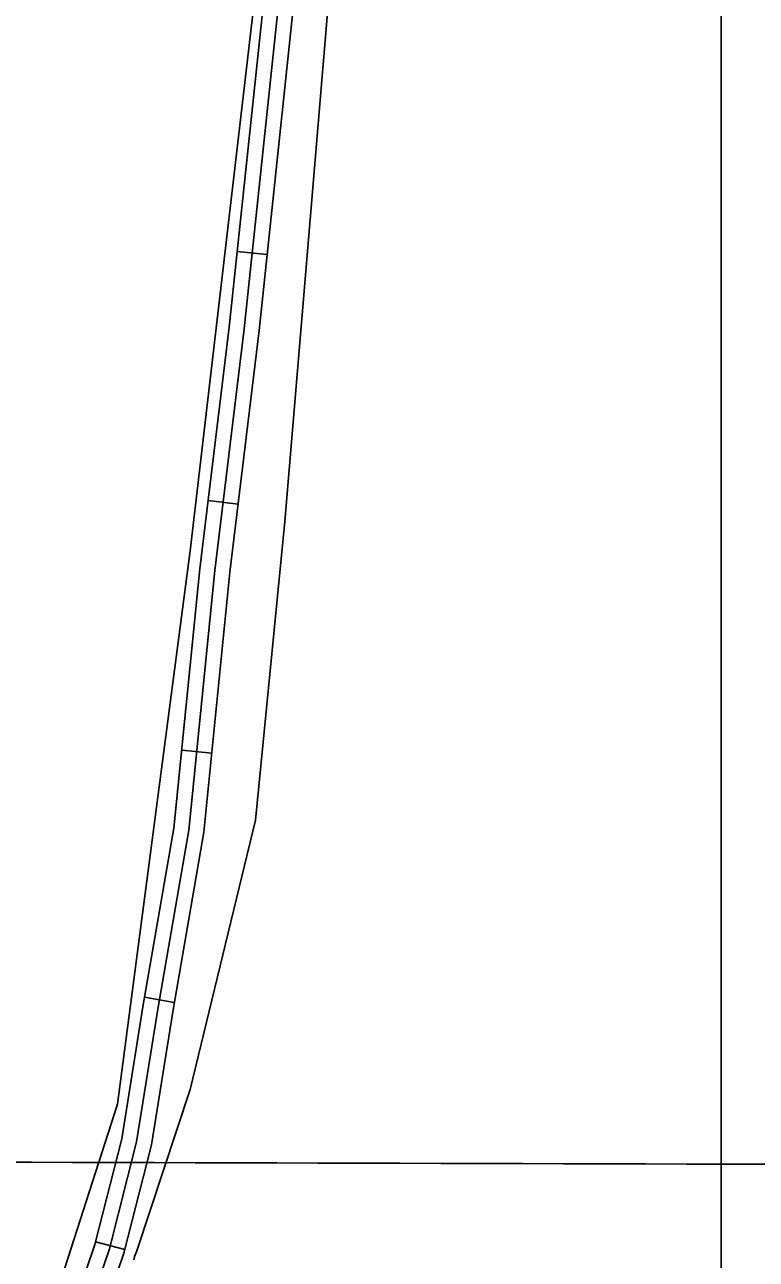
# Model space of a CAD drawing. Extents: x 3177385 to 3215275, y 903885 to 929304.
# Drawn here: x 3184102 to 3184831, y 915297 to 916526 of the extents above; entities that cross this region are included whole.
import ezdxf

# ---------------------------------------------------------------- set-up
doc = ezdxf.new("R2010")
doc.units = 0
for name, color, linetype in [('V-GRID-MAJR', 7, 'Continuous'), ('V-ROAD-CNTR', 7, 'Continuous'), ('V-SITE-VEGE', 7, 'Continuous')]:
    doc.layers.add(name, color=color, linetype=linetype)

msp = doc.modelspace()

# ---------------------------------------------------------------- linework, layer by layer
at = {"layer": 'V-GRID-MAJR'}
msp.add_spline([(3181620.222, 915399.962), (3186841.952, 915385.911), (3192063.685, 915372.62), (3197285.419, 915360.088), (3202507.1550000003, 915348.316), (3207728.893, 915337.304), (3212950.632, 915327.051), (3212950.633, 915327.051)], degree=3, dxfattribs=at)
at = {"layer": 'V-ROAD-CNTR'}
for p, q in [((3184343.681275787, 916297.5183771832), (3184313.847335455, 916300.6723708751)), ((3184314.714333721, 916048.9768742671), (3184284.932393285, 916052.5898670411)), ((3184288.4353862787, 915800.6903708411), (3184258.5844459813, 915803.6763648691)), ((3184251.1334608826, 915552.535867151), (3184221.576519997, 915557.6688568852)), ((3184201.799559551, 915306.5203591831), (3184172.728617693, 915313.9273443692))]:
    msp.add_line(p, q, dxfattribs=at)
for points in [[(3184332.328298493, 917744.8294825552), (3184353.864255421, 917637.7606966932), (3184367.662227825, 917527.5729170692), (3184394.1291748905, 917342.6252869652), (3184399.456164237, 917149.9866722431), (3184386.651189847, 916856.9722582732), (3184371.263220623, 916558.4338553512), (3184335.673291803, 916221.7645286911), (3184306.476350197, 915981.065010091), (3184280.571402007, 915722.0565281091), (3184249.8724634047, 915545.2718816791), (3184228.3215065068, 915410.6031510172), (3184200.8255614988, 915302.6973668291), (3184174.527614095, 915225.2405217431)], [(3184302.7883575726, 917739.5594930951), (3184324.2343146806, 917632.9327063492), (3184337.9282872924, 917523.5829250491), (3184364.1872347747, 917340.0772920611), (3184369.438224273, 917150.2266717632), (3184356.685249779, 916858.4002554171), (3184341.3452804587, 916560.783850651), (3184305.863351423, 916225.1485219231), (3184276.656409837, 915984.3650034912), (3184250.827461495, 915726.1205199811), (3184220.2805225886, 915550.2078718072), (3184198.9135653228, 915416.6891388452), (3184172.0436190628, 915311.2373497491), (3184146.7316696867, 915236.6884988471)], [(3184317.5583280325, 917742.1944878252), (3184339.049285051, 917635.3467015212), (3184352.795257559, 917525.5779210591), (3184379.158204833, 917341.3512895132), (3184384.447194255, 917150.106672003), (3184371.668219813, 916857.686256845), (3184356.3042505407, 916559.6088530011), (3184320.768321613, 916223.4565253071), (3184291.566380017, 915982.7150067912), (3184265.699431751, 915724.0885240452), (3184235.076492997, 915547.739876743), (3184213.6175359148, 915413.6461449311), (3184186.4345902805, 915306.967358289), (3184160.6296418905, 915230.9645102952)]]:
    msp.add_lwpolyline(points, dxfattribs=at)
at = {"layer": 'V-SITE-VEGE'}
for p, q in [((3184266.919, 916002.4999999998), (3184346.654, 916684.2649999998)), ((3184194.432, 915451.2829999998), (3184266.919, 916002.4999999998)), ((3184112.6720000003, 915197.3939999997), (3184194.432, 915451.2829999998))]:
    msp.add_line(p, q, dxfattribs=at)
for points in [[(3184836.914000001, 922355.3489999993), (3184827.813000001, 922328.9969999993), (3184823.774000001, 922307.7139999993), (3184819.738000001, 922285.4199999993), (3184814.681000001, 922272.2449999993), (3184807.601000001, 922251.9719999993), (3184803.560000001, 922234.7419999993), (3184796.062000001, 922215.9569999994), (3184796.062000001, 913269.2449999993)], [(3184796.062000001, 913269.2449999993), (3184796.062000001, 922215.9569999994)], [(3183853.741000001, 919440.3379999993), (3183911.730000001, 919222.7549999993), (3183976.967000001, 919063.1909999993), (3184027.708000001, 918961.6509999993), (3184078.450000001, 918889.1229999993), (3184129.191000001, 918780.3309999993), (3184179.932000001, 918591.7599999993), (3184216.1780000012, 918316.1499999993), (3184274.167000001, 918033.2909999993), (3184332.156000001, 917844.7169999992), (3184382.897000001, 917634.3829999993), (3184411.893000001, 917373.2819999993), (3184419.141000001, 917112.1799999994), (3184411.893000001, 916633.4929999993), (3184361.151000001, 916031.5079999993), (3184332.158000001, 915734.1439999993), (3184266.919000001, 915465.7889999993), (3184213.958000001, 915305.1249999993), (3184211.508000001, 915299.3009999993), (3184210.703000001, 915295.9769999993)]]:
    msp.add_lwpolyline(points, dxfattribs=at)

doc.saveas('drawing.dxf')
